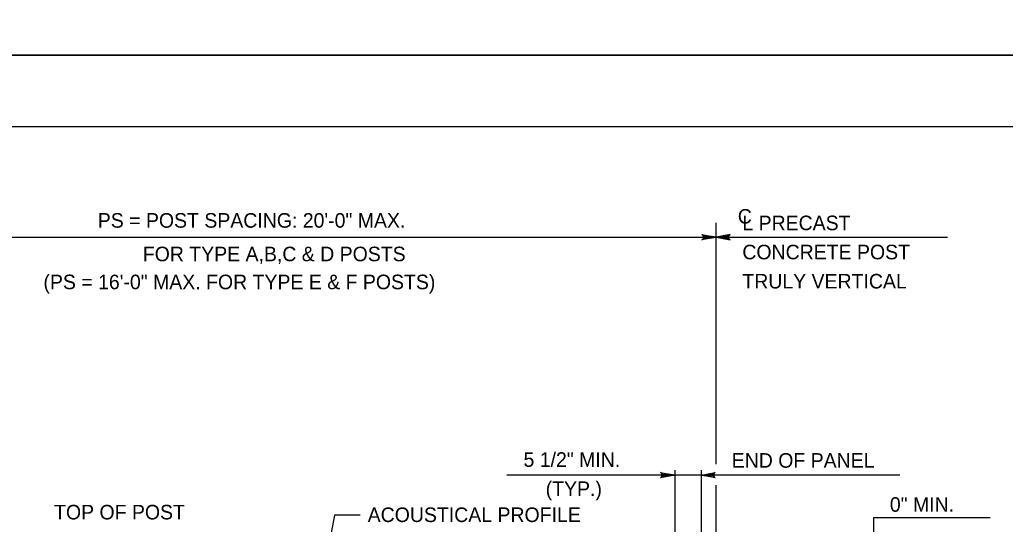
# Model space of a CAD drawing. Extents: x 3351 to 8430, y -3586 to 1457.
# Drawn here: x 3932.1 to 4140.1, y 472.8 to 579.2 of the extents above; entities that cross this region are included whole.
import ezdxf

# ---------------------------------------------------------------- set-up
doc = ezdxf.new("R2010")
doc.units = 0
for name, color, linetype in [('1', 7, 'Continuous'), ('2', 7, 'Continuous'), ('PLT-BNDY', 7, 'Continuous')]:
    doc.layers.add(name, color=color, linetype=linetype)

msp = doc.modelspace()

# ---------------------------------------------------------------- linework, layer by layer
at = {"layer": '1'}
for p, q in [((4079.07, 485.44), (4079.07, 536.33)), ((3879.84, 533.3), (4127.91, 533.3)), ((4117.83, 483.16), (4034.88, 483.16)), ((4070.32, 484.22), (4070.32, 456.91)), ((4075.89, 484.22), (4075.89, 458.13)), ((4079.07, 290.13), (4079.07, 481.02)), ((3998.56, 474.7), (3994.8, 455.3)), ((4003.96, 474.7), (3998.56, 474.7)), ((4136.89, 474.16), (4112.25, 474.16)), ((4112.25, 474.16), (4112.25, 447.72))]:
    msp.add_line(p, q, dxfattribs=at)
for points in [[(4079.07, 533.3), (4076.08, 532.74), (4076.2, 532.82), (4076.31, 532.9), (4076.37, 533), (4076.43, 533.1), (4076.45, 533.2), (4076.47, 533.3), (4076.45, 533.4), (4076.43, 533.5), (4076.37, 533.6), (4076.31, 533.7), (4076.2, 533.78), (4076.08, 533.86), (4079.07, 533.3), (4076.2, 533.78), (4076.31, 533.7), (4079.07, 533.3), (4076.37, 533.6), (4076.43, 533.5), (4079.07, 533.3), (4076.45, 533.4), (4076.47, 533.3), (4079.07, 533.3), (4076.45, 533.2), (4076.43, 533.1), (4079.07, 533.3), (4076.37, 533), (4076.31, 532.9), (4079.07, 533.3), (4076.2, 532.82)], [(4079.07, 533.3), (4082.05, 532.74), (4081.93, 532.82), (4081.82, 532.9), (4081.76, 533), (4081.7, 533.1), (4081.68, 533.2), (4081.67, 533.3), (4081.68, 533.4), (4081.7, 533.5), (4081.76, 533.6), (4081.82, 533.7), (4081.93, 533.78), (4082.05, 533.86), (4079.07, 533.3), (4081.93, 533.78), (4081.82, 533.7), (4079.07, 533.3), (4081.76, 533.6), (4081.7, 533.5), (4079.07, 533.3), (4081.68, 533.4), (4081.67, 533.3), (4079.07, 533.3), (4081.68, 533.2), (4081.7, 533.1), (4079.07, 533.3), (4081.76, 533), (4081.82, 532.9), (4079.07, 533.3), (4081.93, 532.82)], [(4070.32, 483.16), (4067.33, 482.6), (4067.56, 482.76), (4067.68, 482.96), (4067.72, 483.16), (4067.68, 483.36), (4067.56, 483.56), (4067.33, 483.72), (4070.32, 483.16), (4067.56, 483.56), (4067.68, 483.36), (4070.32, 483.16), (4067.72, 483.16), (4067.68, 482.96), (4070.32, 483.16), (4067.56, 482.76)], [(4075.89, 483.16), (4078.87, 483.72), (4078.64, 483.56), (4078.52, 483.36), (4078.49, 483.16), (4078.52, 482.96), (4078.64, 482.76), (4078.87, 482.6), (4075.89, 483.16), (4078.64, 482.76), (4078.52, 482.96), (4075.89, 483.16), (4078.49, 483.16), (4078.52, 483.36), (4075.89, 483.16), (4078.64, 483.56)]]:
    msp.add_lwpolyline(points, dxfattribs=at)
at = {"layer": '2'}
msp.add_line((3801.34, 556.69), (4587.34, 556.69), dxfattribs=at)
at = {"layer": 'PLT-BNDY'}
for points in [[(3761.34, 1165.69), (4602.34, 1165.69), (4602.34, 571.69), (3761.34, 571.69)], [(3761.34, 571.69), (4602.34, 571.69), (4602.34, -22.31), (3761.34, -22.31)]]:
    msp.add_lwpolyline(points, close=True, dxfattribs=at)

# ---------------------------------------------------------------- texts
at = {"layer": '1'}
for s, height, p in [('C', 3.07, (4083.64, 536.19)), ('PS = POST SPACING: 20\'-0" MAX.', 3.072, (3948.57, 535.33)), ('L PRECAST', 3.072, (4084.6, 534.8)), ('FOR TYPE A,B,C & D POSTS', 3.072, (3958.07, 528.25)), ('CONCRETE POST', 3.072, (4084.6, 528.66)), ('(PS = 16\'-0" MAX. FOR TYPE E & F POSTS)', 3.072, (3937.1, 522.35)), ('TRULY VERTICAL', 3.072, (4084.6, 522.51)), ('5 1/2" MIN.', 3.072, (4038.42, 484.89)), ('END OF PANEL', 3.072, (4082.36, 484.71)), ('(TYP.)', 3.072, (4043.1, 478.74)), ('0" MIN.', 3.072, (4115.73, 475.42)), ('TOP OF POST', 3.072, (3939.34, 473.8)), ('ACOUSTICAL PROFILE', 3.072, (4005.53, 473.25))]:
    msp.add_text(s, height=height, dxfattribs=at).set_placement(p)

doc.saveas('drawing.dxf')
